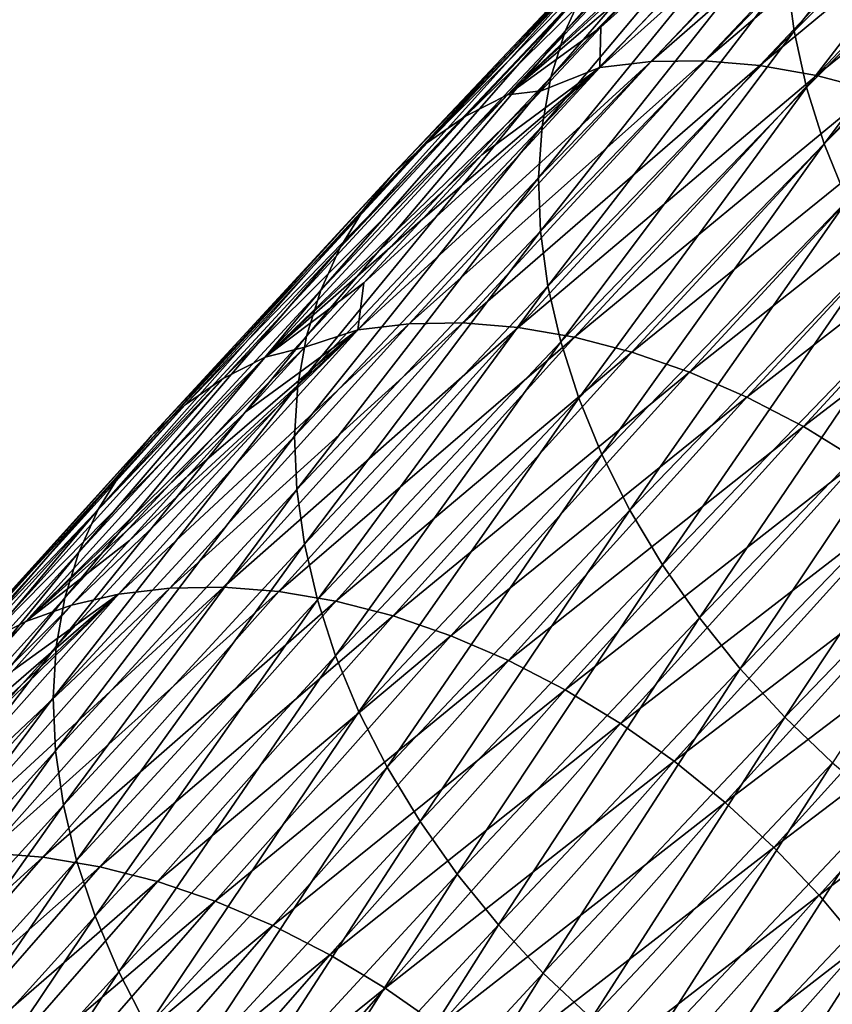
# Model space of a CAD drawing. Header units: millimetres. Extents: x -522 to 188, y -54 to 63.
# Tile 1012 of 1056: x 33.43 to 36.95, y -21.95 to -17.69. Entities that reach past the tile are written whole.
import ezdxf

# ---------------------------------------------------------------- set-up
doc = ezdxf.new("R2010")
doc.units = ezdxf.units.MM
doc.header["$LTSCALE"] = 65.185185
doc.layers.add('39', color=7, linetype='CONTINUOUS')
doc.layers.add('40', color=7, linetype='CONTINUOUS')

msp = doc.modelspace()

# ---------------------------------------------------------------- linework, layer by layer
at = {"layer": '39', "linetype": 'CONTINUOUS'}
for points in [[(37.227, -16.7429, -49.7255), (35.9449, -17.8925, -48.4213), (36.1668, -17.8663, -48.2431), (37.227, -16.7429, -49.7255)], [(37.0055, -16.7689, -49.9041), (35.9449, -17.8925, -48.4213), (37.227, -16.7429, -49.7255), (37.0055, -16.7689, -49.9041)], [(37.4582, -16.7402, -49.5574), (36.1668, -17.8663, -48.2431), (36.3984, -17.8632, -48.0756), (37.4582, -16.7402, -49.5574)], [(37.227, -16.7429, -49.7255), (36.1668, -17.8663, -48.2431), (37.4582, -16.7402, -49.5574), (37.227, -16.7429, -49.7255)], [(37.4582, -16.7402, -49.5574), (36.3984, -17.8632, -48.0756), (37.6968, -16.7607, -49.4015), (37.4582, -16.7402, -49.5574)], [(37.0055, -16.7689, -49.9041), (35.9484, -17.7182, -48.8929), (35.9449, -17.8925, -48.4213), (37.0055, -16.7689, -49.9041)], [(36.2067, -17.4434, -49.2545), (35.9484, -17.7182, -48.8929), (37.0055, -16.7689, -49.9041), (36.2067, -17.4434, -49.2545)], [(37.6968, -16.7607, -49.4015), (36.3984, -17.8632, -48.0756), (36.6375, -17.8831, -47.9204), (37.6968, -16.7607, -49.4015)], [(37.6968, -16.7607, -49.4015), (36.6375, -17.8831, -47.9204), (37.9407, -16.8042, -49.2591), (37.6968, -16.7607, -49.4015)], [(37.9407, -16.8042, -49.2591), (36.6375, -17.8831, -47.9204), (36.882, -17.926, -47.7789), (37.9407, -16.8042, -49.2591)], [(37.9407, -16.8042, -49.2591), (36.882, -17.926, -47.7789), (38.1877, -16.8703, -49.1315), (37.9407, -16.8042, -49.2591)], [(38.1877, -16.8703, -49.1315), (36.882, -17.926, -47.7789), (37.1297, -17.9914, -47.6522), (38.1877, -16.8703, -49.1315)], [(35.9484, -17.7182, -48.8929), (35.6908, -17.9937, -48.5316), (35.9449, -17.8925, -48.4213), (35.9484, -17.7182, -48.8929)], [(36.1668, -17.8663, -48.2431), (34.8965, -19.0277, -46.9448), (35.1187, -19.0012, -46.767), (36.1668, -17.8663, -48.2431)], [(35.9449, -17.8925, -48.4213), (34.8965, -19.0277, -46.9448), (36.1668, -17.8663, -48.2431), (35.9449, -17.8925, -48.4213)], [(35.9449, -17.8925, -48.4213), (34.9224, -18.8243, -47.4502), (34.8965, -19.0277, -46.9448), (35.9449, -17.8925, -48.4213)], [(35.1778, -18.5468, -47.8103), (34.9224, -18.8243, -47.4502), (35.9449, -17.8925, -48.4213), (35.1778, -18.5468, -47.8103)], [(36.3984, -17.8632, -48.0756), (35.1187, -19.0012, -46.767), (35.3506, -18.9976, -46.6001), (36.3984, -17.8632, -48.0756)], [(36.1668, -17.8663, -48.2431), (35.1187, -19.0012, -46.767), (36.3984, -17.8632, -48.0756), (36.1668, -17.8663, -48.2431)], [(35.4339, -18.2699, -48.1708), (35.1778, -18.5468, -47.8103), (35.9449, -17.8925, -48.4213), (35.4339, -18.2699, -48.1708)], [(36.3984, -17.8632, -48.0756), (35.3506, -18.9976, -46.6001), (36.6375, -17.8831, -47.9204), (36.3984, -17.8632, -48.0756)], [(36.6375, -17.8831, -47.9204), (35.3506, -18.9976, -46.6001), (35.5902, -19.0171, -46.4456), (36.6375, -17.8831, -47.9204)], [(35.6908, -17.9937, -48.5316), (35.4339, -18.2699, -48.1708), (35.9449, -17.8925, -48.4213), (35.6908, -17.9937, -48.5316)], [(36.6375, -17.8831, -47.9204), (35.5902, -19.0171, -46.4456), (36.882, -17.926, -47.7789), (36.6375, -17.8831, -47.9204)], [(36.882, -17.926, -47.7789), (35.5902, -19.0171, -46.4456), (35.8353, -19.0594, -46.3049), (36.882, -17.926, -47.7789)], [(36.882, -17.926, -47.7789), (35.8353, -19.0594, -46.3049), (37.1297, -17.9914, -47.6522), (36.882, -17.926, -47.7789)], [(37.1297, -17.9914, -47.6522), (35.8353, -19.0594, -46.3049), (36.0837, -19.1241, -46.1792), (37.1297, -17.9914, -47.6522)], [(37.1297, -17.9914, -47.6522), (36.0837, -19.1241, -46.1792), (37.3784, -18.0788, -47.5417), (37.1297, -17.9914, -47.6522)], [(37.3784, -18.0788, -47.5417), (36.0837, -19.1241, -46.1792), (36.3331, -19.2106, -46.0697), (37.3784, -18.0788, -47.5417)], [(37.3784, -18.0788, -47.5417), (36.3331, -19.2106, -46.0697), (37.6257, -18.1873, -47.4483), (37.3784, -18.0788, -47.5417)], [(37.6257, -18.1873, -47.4483), (36.3331, -19.2106, -46.0697), (36.5812, -19.3183, -45.9774), (37.6257, -18.1873, -47.4483)], [(37.6257, -18.1873, -47.4483), (36.5812, -19.3183, -45.9774), (37.8694, -18.3159, -47.3728), (37.6257, -18.1873, -47.4483)], [(37.8694, -18.3159, -47.3728), (36.5812, -19.3183, -45.9774), (36.8258, -19.446, -45.9032), (37.8694, -18.3159, -47.3728)], [(37.8694, -18.3159, -47.3728), (36.8258, -19.446, -45.9032), (38.1074, -18.4636, -47.3159), (37.8694, -18.3159, -47.3728)], [(38.1074, -18.4636, -47.3159), (36.8258, -19.446, -45.9032), (37.0647, -19.5927, -45.8476), (38.1074, -18.4636, -47.3159)], [(34.9224, -18.8243, -47.4502), (34.6677, -19.1023, -47.0905), (34.8965, -19.0277, -46.9448), (34.9224, -18.8243, -47.4502)], [(34.8965, -19.0277, -46.9448), (33.8604, -20.172, -45.4755), (35.1187, -19.0012, -46.767), (34.8965, -19.0277, -46.9448)], [(35.1187, -19.0012, -46.767), (33.8604, -20.172, -45.4755), (34.0829, -20.1452, -45.2982), (35.1187, -19.0012, -46.767)], [(35.1187, -19.0012, -46.767), (34.0829, -20.1452, -45.2982), (35.3506, -18.9976, -46.6001), (35.1187, -19.0012, -46.767)], [(35.3506, -18.9976, -46.6001), (34.0829, -20.1452, -45.2982), (34.3152, -20.1413, -45.1318), (35.3506, -18.9976, -46.6001)], [(35.3506, -18.9976, -46.6001), (34.3152, -20.1413, -45.1318), (35.5902, -19.0171, -46.4456), (35.3506, -18.9976, -46.6001)], [(33.9081, -19.9395, -46.0141), (33.6564, -20.2195, -45.6562), (34.8965, -19.0277, -46.9448), (33.9081, -19.9395, -46.0141)], [(34.8965, -19.0277, -46.9448), (33.6564, -20.2195, -45.6562), (33.8604, -20.172, -45.4755), (34.8965, -19.0277, -46.9448)], [(34.1605, -19.66, -46.3724), (33.9081, -19.9395, -46.0141), (34.8965, -19.0277, -46.9448), (34.1605, -19.66, -46.3724)], [(34.4137, -19.3809, -46.7313), (34.1605, -19.66, -46.3724), (34.8965, -19.0277, -46.9448), (34.4137, -19.3809, -46.7313)], [(35.5902, -19.0171, -46.4456), (34.3152, -20.1413, -45.1318), (34.5552, -20.1603, -44.9779), (35.5902, -19.0171, -46.4456)], [(34.6677, -19.1023, -47.0905), (34.4137, -19.3809, -46.7313), (34.8965, -19.0277, -46.9448), (34.6677, -19.1023, -47.0905)], [(35.5902, -19.0171, -46.4456), (34.5552, -20.1603, -44.9779), (35.8353, -19.0594, -46.3049), (35.5902, -19.0171, -46.4456)], [(35.8353, -19.0594, -46.3049), (34.5552, -20.1603, -44.9779), (34.8009, -20.202, -44.8379), (35.8353, -19.0594, -46.3049)], [(35.8353, -19.0594, -46.3049), (34.8009, -20.202, -44.8379), (36.0837, -19.1241, -46.1792), (35.8353, -19.0594, -46.3049)], [(36.0837, -19.1241, -46.1792), (34.8009, -20.202, -44.8379), (35.0499, -20.266, -44.7131), (36.0837, -19.1241, -46.1792)], [(36.0837, -19.1241, -46.1792), (35.0499, -20.266, -44.7131), (36.3331, -19.2106, -46.0697), (36.0837, -19.1241, -46.1792)], [(36.3331, -19.2106, -46.0697), (35.0499, -20.266, -44.7131), (35.2999, -20.3519, -44.6046), (36.3331, -19.2106, -46.0697)], [(36.3331, -19.2106, -46.0697), (35.2999, -20.3519, -44.6046), (36.5812, -19.3183, -45.9774), (36.3331, -19.2106, -46.0697)], [(36.5812, -19.3183, -45.9774), (35.2999, -20.3519, -44.6046), (35.5488, -20.4587, -44.5134), (36.5812, -19.3183, -45.9774)], [(36.5812, -19.3183, -45.9774), (35.5488, -20.4587, -44.5134), (36.8258, -19.446, -45.9032), (36.5812, -19.3183, -45.9774)], [(36.8258, -19.446, -45.9032), (35.5488, -20.4587, -44.5134), (35.7942, -20.5855, -44.4403), (36.8258, -19.446, -45.9032)], [(36.8258, -19.446, -45.9032), (35.7942, -20.5855, -44.4403), (37.0647, -19.5927, -45.8476), (36.8258, -19.446, -45.9032)], [(37.0647, -19.5927, -45.8476), (35.7942, -20.5855, -44.4403), (36.0339, -20.7313, -44.386), (37.0647, -19.5927, -45.8476)], [(37.0647, -19.5927, -45.8476), (36.0339, -20.7313, -44.386), (37.2957, -19.757, -45.8113), (37.0647, -19.5927, -45.8476)], [(37.2957, -19.757, -45.8113), (36.0339, -20.7313, -44.386), (36.2658, -20.8946, -44.3509), (37.2957, -19.757, -45.8113)], [(37.2957, -19.757, -45.8113), (36.2658, -20.8946, -44.3509), (37.5167, -19.9373, -45.7945), (37.2957, -19.757, -45.8113)], [(37.5167, -19.9373, -45.7945), (36.2658, -20.8946, -44.3509), (36.4878, -21.0739, -44.3354), (37.5167, -19.9373, -45.7945)], [(37.5167, -19.9373, -45.7945), (36.4878, -21.0739, -44.3354), (37.7257, -20.1322, -45.7973), (37.5167, -19.9373, -45.7945)], [(33.8604, -20.172, -45.4755), (32.8369, -21.3232, -44.0142), (34.0829, -20.1452, -45.2982), (33.8604, -20.172, -45.4755)], [(34.0829, -20.1452, -45.2982), (32.8369, -21.3232, -44.0142), (33.0597, -21.2961, -43.8372), (34.0829, -20.1452, -45.2982)], [(34.0829, -20.1452, -45.2982), (33.0597, -21.2961, -43.8372), (34.3152, -20.1413, -45.1318), (34.0829, -20.1452, -45.2982)], [(34.3152, -20.1413, -45.1318), (33.0597, -21.2961, -43.8372), (33.2924, -21.2918, -43.6714), (34.3152, -20.1413, -45.1318)], [(34.3152, -20.1413, -45.1318), (33.2924, -21.2918, -43.6714), (34.5552, -20.1603, -44.9779), (34.3152, -20.1413, -45.1318)], [(37.7257, -20.1322, -45.7973), (36.4878, -21.0739, -44.3354), (36.6978, -21.2677, -44.3397), (37.7257, -20.1322, -45.7973)], [(37.7257, -20.1322, -45.7973), (36.6978, -21.2677, -44.3397), (37.9209, -20.3397, -45.8199), (37.7257, -20.1322, -45.7973)], [(32.9057, -21.0619, -44.5854), (32.657, -21.3433, -44.2295), (33.8604, -20.172, -45.4755), (32.9057, -21.0619, -44.5854)], [(33.8604, -20.172, -45.4755), (32.657, -21.3433, -44.2295), (32.8369, -21.3232, -44.0142), (33.8604, -20.172, -45.4755)], [(33.1552, -20.7807, -44.9418), (32.9057, -21.0619, -44.5854), (33.8604, -20.172, -45.4755), (33.1552, -20.7807, -44.9418)], [(33.4054, -20.5, -45.2988), (33.1552, -20.7807, -44.9418), (33.8604, -20.172, -45.4755), (33.4054, -20.5, -45.2988)], [(34.5552, -20.1603, -44.9779), (33.2924, -21.2918, -43.6714), (33.5329, -21.3103, -43.5181), (34.5552, -20.1603, -44.9779)], [(33.6564, -20.2195, -45.6562), (33.4054, -20.5, -45.2988), (33.8604, -20.172, -45.4755), (33.6564, -20.2195, -45.6562)], [(34.5552, -20.1603, -44.9779), (33.5329, -21.3103, -43.5181), (34.8009, -20.202, -44.8379), (34.5552, -20.1603, -44.9779)], [(34.8009, -20.202, -44.8379), (33.5329, -21.3103, -43.5181), (33.779, -21.3515, -43.3789), (34.8009, -20.202, -44.8379)], [(34.8009, -20.202, -44.8379), (33.779, -21.3515, -43.3789), (35.0499, -20.266, -44.7131), (34.8009, -20.202, -44.8379)], [(35.0499, -20.266, -44.7131), (33.779, -21.3515, -43.3789), (34.0285, -21.4149, -43.2549), (35.0499, -20.266, -44.7131)], [(35.0499, -20.266, -44.7131), (34.0285, -21.4149, -43.2549), (35.2999, -20.3519, -44.6046), (35.0499, -20.266, -44.7131)], [(35.2999, -20.3519, -44.6046), (34.0285, -21.4149, -43.2549), (34.2792, -21.5, -43.1473), (35.2999, -20.3519, -44.6046)], [(35.2999, -20.3519, -44.6046), (34.2792, -21.5, -43.1473), (35.5488, -20.4587, -44.5134), (35.2999, -20.3519, -44.6046)], [(37.9209, -20.3397, -45.8199), (36.6978, -21.2677, -44.3397), (36.8939, -21.4742, -44.3637), (37.9209, -20.3397, -45.8199)], [(37.9209, -20.3397, -45.8199), (36.8939, -21.4742, -44.3637), (38.1004, -20.5581, -45.8619), (37.9209, -20.3397, -45.8199)], [(35.5488, -20.4587, -44.5134), (34.2792, -21.5, -43.1473), (34.5288, -21.6061, -43.0571), (35.5488, -20.4587, -44.5134)], [(35.5488, -20.4587, -44.5134), (34.5288, -21.6061, -43.0571), (35.7942, -20.5855, -44.4403), (35.5488, -20.4587, -44.5134)], [(38.1004, -20.5581, -45.8619), (36.8939, -21.4742, -44.3637), (37.0743, -21.6915, -44.4071), (38.1004, -20.5581, -45.8619)], [(35.7942, -20.5855, -44.4403), (34.5288, -21.6061, -43.0571), (34.7749, -21.7322, -42.985), (35.7942, -20.5855, -44.4403)], [(35.7942, -20.5855, -44.4403), (34.7749, -21.7322, -42.985), (36.0339, -20.7313, -44.386), (35.7942, -20.5855, -44.4403)], [(36.0339, -20.7313, -44.386), (34.7749, -21.7322, -42.985), (35.0155, -21.877, -42.9318), (36.0339, -20.7313, -44.386)], [(36.0339, -20.7313, -44.386), (35.0155, -21.877, -42.9318), (36.2658, -20.8946, -44.3509), (36.0339, -20.7313, -44.386)], [(36.2658, -20.8946, -44.3509), (35.0155, -21.877, -42.9318), (35.2482, -22.0394, -42.898), (36.2658, -20.8946, -44.3509)], [(36.2658, -20.8946, -44.3509), (35.2482, -22.0394, -42.898), (36.4878, -21.0739, -44.3354), (36.2658, -20.8946, -44.3509)], [(36.4878, -21.0739, -44.3354), (35.2482, -22.0394, -42.898), (35.471, -22.2178, -42.8837), (36.4878, -21.0739, -44.3354)], [(36.4878, -21.0739, -44.3354), (35.471, -22.2178, -42.8837), (36.6978, -21.2677, -44.3397), (36.4878, -21.0739, -44.3354)], [(33.2924, -21.2918, -43.6714), (32.2824, -22.4469, -42.2198), (33.5329, -21.3103, -43.5181), (33.2924, -21.2918, -43.6714)], [(36.6978, -21.2677, -44.3397), (35.471, -22.2178, -42.8837), (35.6818, -22.4106, -42.8892), (36.6978, -21.2677, -44.3397)], [(36.6978, -21.2677, -44.3397), (35.6818, -22.4106, -42.8892), (36.8939, -21.4742, -44.3637), (36.6978, -21.2677, -44.3397)], [(33.5329, -21.3103, -43.5181), (32.2824, -22.4469, -42.2198), (32.5234, -22.4649, -42.0671), (33.5329, -21.3103, -43.5181)], [(33.5329, -21.3103, -43.5181), (32.5234, -22.4649, -42.0671), (33.779, -21.3515, -43.3789), (33.5329, -21.3103, -43.5181)], [(33.779, -21.3515, -43.3789), (32.5234, -22.4649, -42.0671), (32.77, -22.5056, -41.9285), (33.779, -21.3515, -43.3789)], [(33.779, -21.3515, -43.3789), (32.77, -22.5056, -41.9285), (34.0285, -21.4149, -43.2549), (33.779, -21.3515, -43.3789)], [(34.0285, -21.4149, -43.2549), (32.77, -22.5056, -41.9285), (33.02, -22.5684, -41.8053), (34.0285, -21.4149, -43.2549)], [(34.0285, -21.4149, -43.2549), (33.02, -22.5684, -41.8053), (34.2792, -21.5, -43.1473), (34.0285, -21.4149, -43.2549)], [(36.8939, -21.4742, -44.3637), (35.6818, -22.4106, -42.8892), (35.8788, -22.6161, -42.9145), (36.8939, -21.4742, -44.3637)], [(36.8939, -21.4742, -44.3637), (35.8788, -22.6161, -42.9145), (37.0743, -21.6915, -44.4071), (36.8939, -21.4742, -44.3637)], [(34.2792, -21.5, -43.1473), (33.02, -22.5684, -41.8053), (33.2713, -22.6529, -41.6986), (34.2792, -21.5, -43.1473)], [(34.2792, -21.5, -43.1473), (33.2713, -22.6529, -41.6986), (34.5288, -21.6061, -43.0571), (34.2792, -21.5, -43.1473)], [(34.5288, -21.6061, -43.0571), (33.2713, -22.6529, -41.6986), (33.5215, -22.7583, -41.6093), (34.5288, -21.6061, -43.0571)], [(34.5288, -21.6061, -43.0571), (33.5215, -22.7583, -41.6093), (34.7749, -21.7322, -42.985), (34.5288, -21.6061, -43.0571)], [(37.0743, -21.6915, -44.4071), (35.8788, -22.6161, -42.9145), (36.0601, -22.8325, -42.9592), (37.0743, -21.6915, -44.4071)], [(37.0743, -21.6915, -44.4071), (36.0601, -22.8325, -42.9592), (37.2375, -21.9177, -44.4696), (37.0743, -21.6915, -44.4071)], [(34.7749, -21.7322, -42.985), (33.5215, -22.7583, -41.6093), (33.7683, -22.8835, -41.5382), (34.7749, -21.7322, -42.985)], [(34.7749, -21.7322, -42.985), (33.7683, -22.8835, -41.5382), (35.0155, -21.877, -42.9318), (34.7749, -21.7322, -42.985)], [(35.0155, -21.877, -42.9318), (33.7683, -22.8835, -41.5382), (34.0096, -23.0276, -41.4861), (35.0155, -21.877, -42.9318)], [(35.0155, -21.877, -42.9318), (34.0096, -23.0276, -41.4861), (35.2482, -22.0394, -42.898), (35.0155, -21.877, -42.9318)], [(37.2375, -21.9177, -44.4696), (36.0601, -22.8325, -42.9592), (36.2242, -23.0576, -43.023), (37.2375, -21.9177, -44.4696)], [(37.2375, -21.9177, -44.4696), (36.2242, -23.0576, -43.023), (37.3819, -22.1506, -44.5506), (37.2375, -21.9177, -44.4696)]]:
    msp.add_3dface(points, dxfattribs=at)
at = {"layer": '40', "linetype": 'CONTINUOUS'}
for points in [[(36.95, -16.4401, -52.7857), (35.7946, -17.7342, -51.4994), (35.8789, -17.5485, -51.2992), (36.95, -16.4401, -52.7857)], [(36.865, -16.6266, -52.985), (35.7946, -17.7342, -51.4994), (36.95, -16.4401, -52.7857), (36.865, -16.6266, -52.985)], [(37.8323, -16.4093, -55.1924), (36.7855, -17.7352, -53.8622), (36.7546, -17.4965, -53.7081), (37.8323, -16.4093, -55.1924)], [(37.8621, -16.6492, -55.3448), (36.7855, -17.7352, -53.8622), (37.8323, -16.4093, -55.1924), (37.8621, -16.6492, -55.3448)], [(36.8026, -16.8273, -53.1786), (35.7329, -17.9342, -51.6941), (36.865, -16.6266, -52.985), (36.8026, -16.8273, -53.1786)], [(36.865, -16.6266, -52.985), (35.7329, -17.9342, -51.6941), (35.7946, -17.7342, -51.4994), (36.865, -16.6266, -52.985)], [(37.8621, -16.6492, -55.3448), (36.8397, -17.9781, -54.0027), (36.7855, -17.7352, -53.8622), (37.8621, -16.6492, -55.3448)], [(37.9149, -16.8934, -55.4835), (36.8397, -17.9781, -54.0027), (37.8621, -16.6492, -55.3448), (37.9149, -16.8934, -55.4835)], [(36.7632, -17.0405, -53.3647), (35.6943, -18.1465, -51.8814), (36.8026, -16.8273, -53.1786), (36.7632, -17.0405, -53.3647)], [(36.8026, -16.8273, -53.1786), (35.6943, -18.1465, -51.8814), (35.7329, -17.9342, -51.6941), (36.8026, -16.8273, -53.1786)], [(35.5444, -18.0103, -48.7968), (36.6052, -16.8865, -50.2799), (35.3626, -18.1028, -48.9969), (35.5444, -18.0103, -48.7968)], [(35.3626, -18.1028, -48.9969), (36.6052, -16.8865, -50.2799), (36.4234, -16.979, -50.48), (35.3626, -18.1028, -48.9969)], [(35.5444, -18.0103, -48.7968), (36.7254, -16.8961, -49.9789), (36.6052, -16.8865, -50.2799), (35.5444, -18.0103, -48.7968)], [(36.4657, -17.1694, -49.6165), (36.7254, -16.8961, -49.9789), (35.5444, -18.0103, -48.7968), (36.4657, -17.1694, -49.6165)], [(37.9149, -16.8934, -55.4835), (36.9165, -18.2231, -54.1282), (36.8397, -17.9781, -54.0027), (37.9149, -16.8934, -55.4835)], [(37.9904, -17.1397, -55.6072), (36.9165, -18.2231, -54.1282), (37.9149, -16.8934, -55.4835), (37.9904, -17.1397, -55.6072)], [(36.2584, -17.0926, -50.6839), (35.1978, -18.2163, -49.201), (36.4234, -16.979, -50.48), (36.2584, -17.0926, -50.6839)], [(35.1978, -18.2163, -49.201), (35.3626, -18.1028, -48.9969), (36.4234, -16.979, -50.48), (35.1978, -18.2163, -49.201)], [(36.7471, -17.2643, -53.5418), (35.6792, -18.3692, -52.0598), (36.7632, -17.0405, -53.3647), (36.7471, -17.2643, -53.5418)], [(36.7632, -17.0405, -53.3647), (35.6792, -18.3692, -52.0598), (35.6943, -18.1465, -51.8814), (36.7632, -17.0405, -53.3647)], [(36.1118, -17.2262, -50.8896), (35.0515, -18.3496, -49.4071), (36.2584, -17.0926, -50.6839), (36.1118, -17.2262, -50.8896)], [(36.2584, -17.0926, -50.6839), (35.0515, -18.3496, -49.4071), (35.1978, -18.2163, -49.201), (36.2584, -17.0926, -50.6839)], [(36.2067, -17.4434, -49.2545), (36.4657, -17.1694, -49.6165), (35.5444, -18.0103, -48.7968), (36.2067, -17.4434, -49.2545)], [(37.9904, -17.1397, -55.6072), (37.0153, -18.4679, -54.2377), (36.9165, -18.2231, -54.1282), (37.9904, -17.1397, -55.6072)], [(35.9849, -17.3787, -51.0954), (34.925, -18.5016, -49.6134), (36.1118, -17.2262, -50.8896), (35.9849, -17.3787, -51.0954)], [(36.1118, -17.2262, -50.8896), (34.925, -18.5016, -49.6134), (35.0515, -18.3496, -49.4071), (36.1118, -17.2262, -50.8896)], [(36.7471, -17.2643, -53.5418), (35.6877, -18.6004, -52.2276), (35.6792, -18.3692, -52.0598), (36.7471, -17.2643, -53.5418)], [(36.7546, -17.4965, -53.7081), (35.6877, -18.6004, -52.2276), (36.7471, -17.2643, -53.5418), (36.7546, -17.4965, -53.7081)], [(35.8789, -17.5485, -51.2992), (34.8194, -18.6709, -49.818), (35.9849, -17.3787, -51.0954), (35.8789, -17.5485, -51.2992)], [(35.9849, -17.3787, -51.0954), (34.8194, -18.6709, -49.818), (34.925, -18.5016, -49.6134), (35.9849, -17.3787, -51.0954)], [(35.9484, -17.7182, -48.8929), (36.2067, -17.4434, -49.2545), (35.5444, -18.0103, -48.7968), (35.9484, -17.7182, -48.8929)], [(36.7546, -17.4965, -53.7081), (35.7197, -18.838, -52.3832), (35.6877, -18.6004, -52.2276), (36.7546, -17.4965, -53.7081)], [(36.7855, -17.7352, -53.8622), (35.7197, -18.838, -52.3832), (36.7546, -17.4965, -53.7081), (36.7855, -17.7352, -53.8622)], [(35.8789, -17.5485, -51.2992), (34.7357, -18.856, -50.019), (34.8194, -18.6709, -49.818), (35.8789, -17.5485, -51.2992)], [(35.7946, -17.7342, -51.4994), (34.7357, -18.856, -50.019), (35.8789, -17.5485, -51.2992), (35.7946, -17.7342, -51.4994)], [(35.6908, -17.9937, -48.5316), (35.9484, -17.7182, -48.8929), (35.5444, -18.0103, -48.7968), (35.6908, -17.9937, -48.5316)], [(35.7329, -17.9342, -51.6941), (34.6746, -19.0552, -50.2146), (35.7946, -17.7342, -51.4994), (35.7329, -17.9342, -51.6941)], [(35.7946, -17.7342, -51.4994), (34.6746, -19.0552, -50.2146), (34.7357, -18.856, -50.019), (35.7946, -17.7342, -51.4994)], [(36.7855, -17.7352, -53.8622), (35.775, -19.0797, -52.5253), (35.7197, -18.838, -52.3832), (36.7855, -17.7352, -53.8622)], [(36.8397, -17.9781, -54.0027), (35.775, -19.0797, -52.5253), (36.7855, -17.7352, -53.8622), (36.8397, -17.9781, -54.0027)], [(35.6943, -18.1465, -51.8814), (34.6368, -19.2667, -50.403), (35.7329, -17.9342, -51.6941), (35.6943, -18.1465, -51.8814)], [(35.7329, -17.9342, -51.6941), (34.6368, -19.2667, -50.403), (34.6746, -19.0552, -50.2146), (35.7329, -17.9342, -51.6941)], [(36.8397, -17.9781, -54.0027), (35.853, -19.3234, -52.6525), (35.775, -19.0797, -52.5253), (36.8397, -17.9781, -54.0027)], [(36.9165, -18.2231, -54.1282), (35.853, -19.3234, -52.6525), (36.8397, -17.9781, -54.0027), (36.9165, -18.2231, -54.1282)], [(34.4957, -19.1457, -47.3199), (35.5444, -18.0103, -48.7968), (34.3139, -19.2382, -47.5201), (34.4957, -19.1457, -47.3199)], [(34.3139, -19.2382, -47.5201), (35.5444, -18.0103, -48.7968), (35.3626, -18.1028, -48.9969), (34.3139, -19.2382, -47.5201)], [(35.4339, -18.2699, -48.1708), (35.6908, -17.9937, -48.5316), (34.4957, -19.1457, -47.3199), (35.4339, -18.2699, -48.1708)], [(34.4957, -19.1457, -47.3199), (35.6908, -17.9937, -48.5316), (35.5444, -18.0103, -48.7968), (34.4957, -19.1457, -47.3199)], [(35.1978, -18.2163, -49.201), (34.1492, -19.3515, -47.7244), (35.3626, -18.1028, -48.9969), (35.1978, -18.2163, -49.201)], [(34.1492, -19.3515, -47.7244), (34.3139, -19.2382, -47.5201), (35.3626, -18.1028, -48.9969), (34.1492, -19.3515, -47.7244)], [(35.6792, -18.3692, -52.0598), (34.6225, -19.4885, -50.5826), (35.6943, -18.1465, -51.8814), (35.6792, -18.3692, -52.0598)], [(35.6943, -18.1465, -51.8814), (34.6225, -19.4885, -50.5826), (34.6368, -19.2667, -50.403), (35.6943, -18.1465, -51.8814)], [(35.0515, -18.3496, -49.4071), (34.0031, -19.4845, -47.9308), (35.1978, -18.2163, -49.201), (35.0515, -18.3496, -49.4071)], [(35.1978, -18.2163, -49.201), (34.0031, -19.4845, -47.9308), (34.1492, -19.3515, -47.7244), (35.1978, -18.2163, -49.201)], [(36.9165, -18.2231, -54.1282), (35.9531, -19.5669, -52.7638), (35.853, -19.3234, -52.6525), (36.9165, -18.2231, -54.1282)], [(37.0153, -18.4679, -54.2377), (35.9531, -19.5669, -52.7638), (36.9165, -18.2231, -54.1282), (37.0153, -18.4679, -54.2377)], [(35.1778, -18.5468, -47.8103), (35.4339, -18.2699, -48.1708), (34.4957, -19.1457, -47.3199), (35.1778, -18.5468, -47.8103)], [(34.925, -18.5016, -49.6134), (33.8769, -19.6362, -48.1375), (35.0515, -18.3496, -49.4071), (34.925, -18.5016, -49.6134)], [(35.0515, -18.3496, -49.4071), (33.8769, -19.6362, -48.1375), (34.0031, -19.4845, -47.9308), (35.0515, -18.3496, -49.4071)], [(35.6792, -18.3692, -52.0598), (34.6319, -19.7187, -50.7517), (34.6225, -19.4885, -50.5826), (35.6792, -18.3692, -52.0598)], [(35.6877, -18.6004, -52.2276), (34.6319, -19.7187, -50.7517), (35.6792, -18.3692, -52.0598), (35.6877, -18.6004, -52.2276)], [(37.0153, -18.4679, -54.2377), (36.0742, -19.8079, -52.8581), (35.9531, -19.5669, -52.7638), (37.0153, -18.4679, -54.2377)], [(37.1352, -18.7102, -54.3302), (36.0742, -19.8079, -52.8581), (37.0153, -18.4679, -54.2377), (37.1352, -18.7102, -54.3302)], [(34.8194, -18.6709, -49.818), (33.7717, -19.805, -48.3427), (34.925, -18.5016, -49.6134), (34.8194, -18.6709, -49.818)], [(34.925, -18.5016, -49.6134), (33.7717, -19.805, -48.3427), (33.8769, -19.6362, -48.1375), (34.925, -18.5016, -49.6134)], [(34.9224, -18.8243, -47.4502), (35.1778, -18.5468, -47.8103), (34.4957, -19.1457, -47.3199), (34.9224, -18.8243, -47.4502)], [(35.6877, -18.6004, -52.2276), (34.665, -19.9552, -50.9087), (34.6319, -19.7187, -50.7517), (35.6877, -18.6004, -52.2276)], [(35.7197, -18.838, -52.3832), (34.665, -19.9552, -50.9087), (35.6877, -18.6004, -52.2276), (35.7197, -18.838, -52.3832)], [(34.7357, -18.856, -50.019), (33.6885, -19.9896, -48.5444), (34.8194, -18.6709, -49.818), (34.7357, -18.856, -50.019)], [(34.8194, -18.6709, -49.818), (33.6885, -19.9896, -48.5444), (33.7717, -19.805, -48.3427), (34.8194, -18.6709, -49.818)], [(37.1352, -18.7102, -54.3302), (36.2154, -20.0443, -52.9345), (36.0742, -19.8079, -52.8581), (37.1352, -18.7102, -54.3302)], [(37.2751, -18.948, -54.4048), (36.2154, -20.0443, -52.9345), (37.1352, -18.7102, -54.3302), (37.2751, -18.948, -54.4048)], [(34.6677, -19.1023, -47.0905), (34.9224, -18.8243, -47.4502), (34.4957, -19.1457, -47.3199), (34.6677, -19.1023, -47.0905)], [(34.6746, -19.0552, -50.2146), (33.628, -20.1881, -48.7409), (34.7357, -18.856, -50.019), (34.6746, -19.0552, -50.2146)], [(34.7357, -18.856, -50.019), (33.628, -20.1881, -48.7409), (33.6885, -19.9896, -48.5444), (34.7357, -18.856, -50.019)], [(35.7197, -18.838, -52.3832), (34.7213, -20.1958, -51.0523), (34.665, -19.9552, -50.9087), (35.7197, -18.838, -52.3832)], [(35.775, -19.0797, -52.5253), (34.7213, -20.1958, -51.0523), (35.7197, -18.838, -52.3832), (35.775, -19.0797, -52.5253)], [(37.2751, -18.948, -54.4048), (36.3754, -20.274, -52.9924), (36.2154, -20.0443, -52.9345), (37.2751, -18.948, -54.4048)], [(37.4337, -19.179, -54.4608), (36.3754, -20.274, -52.9924), (37.2751, -18.948, -54.4048), (37.4337, -19.179, -54.4608)], [(34.6368, -19.2667, -50.403), (33.5909, -20.3988, -48.9303), (34.6746, -19.0552, -50.2146), (34.6368, -19.2667, -50.403)], [(34.6746, -19.0552, -50.2146), (33.5909, -20.3988, -48.9303), (33.628, -20.1881, -48.7409), (34.6746, -19.0552, -50.2146)], [(35.775, -19.0797, -52.5253), (34.8004, -20.4383, -51.1811), (34.7213, -20.1958, -51.0523), (35.775, -19.0797, -52.5253)], [(35.853, -19.3234, -52.6525), (34.8004, -20.4383, -51.1811), (35.775, -19.0797, -52.5253), (35.853, -19.3234, -52.6525)], [(33.4593, -20.2904, -45.8502), (34.6677, -19.1023, -47.0905), (34.4957, -19.1457, -47.3199), (33.4593, -20.2904, -45.8502)], [(34.4137, -19.3809, -46.7313), (34.6677, -19.1023, -47.0905), (33.4593, -20.2904, -45.8502), (34.4137, -19.3809, -46.7313)], [(33.4593, -20.2904, -45.8502), (34.4957, -19.1457, -47.3199), (33.2775, -20.3828, -46.0504), (33.4593, -20.2904, -45.8502)], [(33.2775, -20.3828, -46.0504), (34.4957, -19.1457, -47.3199), (34.3139, -19.2382, -47.5201), (33.2775, -20.3828, -46.0504)], [(37.4337, -19.179, -54.4608), (36.5526, -20.4948, -53.0312), (36.3754, -20.274, -52.9924), (37.4337, -19.179, -54.4608)], [(37.6097, -19.4011, -54.4978), (36.5526, -20.4948, -53.0312), (37.4337, -19.179, -54.4608), (37.6097, -19.4011, -54.4978)], [(34.1492, -19.3515, -47.7244), (33.1129, -20.496, -46.2548), (34.3139, -19.2382, -47.5201), (34.1492, -19.3515, -47.7244)], [(33.1129, -20.496, -46.2548), (33.2775, -20.3828, -46.0504), (34.3139, -19.2382, -47.5201), (33.1129, -20.496, -46.2548)], [(34.6225, -19.4885, -50.5826), (33.5774, -20.6198, -49.111), (34.6368, -19.2667, -50.403), (34.6225, -19.4885, -50.5826)], [(34.6368, -19.2667, -50.403), (33.5774, -20.6198, -49.111), (33.5909, -20.3988, -48.9303), (34.6368, -19.2667, -50.403)], [(35.853, -19.3234, -52.6525), (34.9015, -20.6806, -51.294), (34.8004, -20.4383, -51.1811), (35.853, -19.3234, -52.6525)], [(35.9531, -19.5669, -52.7638), (34.9015, -20.6806, -51.294), (35.853, -19.3234, -52.6525), (35.9531, -19.5669, -52.7638)], [(34.0031, -19.4845, -47.9308), (32.9669, -20.6288, -46.4615), (34.1492, -19.3515, -47.7244), (34.0031, -19.4845, -47.9308)], [(34.1492, -19.3515, -47.7244), (32.9669, -20.6288, -46.4615), (33.1129, -20.496, -46.2548), (34.1492, -19.3515, -47.7244)], [(34.1605, -19.66, -46.3724), (34.4137, -19.3809, -46.7313), (33.4593, -20.2904, -45.8502), (34.1605, -19.66, -46.3724)], [(37.6097, -19.4011, -54.4978), (36.7455, -20.7047, -53.0505), (36.5526, -20.4948, -53.0312), (37.6097, -19.4011, -54.4978)], [(37.8013, -19.6124, -54.5154), (36.7455, -20.7047, -53.0505), (37.6097, -19.4011, -54.4978), (37.8013, -19.6124, -54.5154)], [(33.8769, -19.6362, -48.1375), (32.841, -20.7802, -46.6686), (34.0031, -19.4845, -47.9308), (33.8769, -19.6362, -48.1375)], [(34.0031, -19.4845, -47.9308), (32.841, -20.7802, -46.6686), (32.9669, -20.6288, -46.4615), (34.0031, -19.4845, -47.9308)], [(34.6225, -19.4885, -50.5826), (33.5876, -20.8491, -49.2812), (33.5774, -20.6198, -49.111), (34.6225, -19.4885, -50.5826)], [(34.6319, -19.7187, -50.7517), (33.5876, -20.8491, -49.2812), (34.6225, -19.4885, -50.5826), (34.6319, -19.7187, -50.7517)], [(35.9531, -19.5669, -52.7638), (35.0239, -20.9204, -51.3899), (34.9015, -20.6806, -51.294), (35.9531, -19.5669, -52.7638)], [(36.0742, -19.8079, -52.8581), (35.0239, -20.9204, -51.3899), (35.9531, -19.5669, -52.7638), (36.0742, -19.8079, -52.8581)], [(33.8769, -19.6362, -48.1375), (32.7361, -20.9486, -46.8743), (32.841, -20.7802, -46.6686), (33.8769, -19.6362, -48.1375)], [(33.7717, -19.805, -48.3427), (32.7361, -20.9486, -46.8743), (33.8769, -19.6362, -48.1375), (33.7717, -19.805, -48.3427)], [(37.8013, -19.6124, -54.5154), (36.9523, -20.9019, -53.0503), (36.7455, -20.7047, -53.0505), (37.8013, -19.6124, -54.5154)], [(33.9081, -19.9395, -46.0141), (34.1605, -19.66, -46.3724), (33.4593, -20.2904, -45.8502), (33.9081, -19.9395, -46.0141)], [(34.6319, -19.7187, -50.7517), (33.6215, -21.0846, -49.4396), (33.5876, -20.8491, -49.2812), (34.6319, -19.7187, -50.7517)], [(34.665, -19.9552, -50.9087), (33.6215, -21.0846, -49.4396), (34.6319, -19.7187, -50.7517), (34.665, -19.9552, -50.9087)], [(33.6885, -19.9896, -48.5444), (32.6534, -21.1326, -47.0767), (33.7717, -19.805, -48.3427), (33.6885, -19.9896, -48.5444)], [(33.7717, -19.805, -48.3427), (32.6534, -21.1326, -47.0767), (32.7361, -20.9486, -46.8743), (33.7717, -19.805, -48.3427)], [(36.0742, -19.8079, -52.8581), (35.1662, -21.1556, -51.468), (35.0239, -20.9204, -51.3899), (36.0742, -19.8079, -52.8581)], [(36.2154, -20.0443, -52.9345), (35.1662, -21.1556, -51.468), (36.0742, -19.8079, -52.8581), (36.2154, -20.0443, -52.9345)], [(33.6564, -20.2195, -45.6562), (33.9081, -19.9395, -46.0141), (33.4593, -20.2904, -45.8502), (33.6564, -20.2195, -45.6562)], [(34.665, -19.9552, -50.9087), (33.6787, -21.3242, -49.5845), (33.6215, -21.0846, -49.4396), (34.665, -19.9552, -50.9087)], [(34.7213, -20.1958, -51.0523), (33.6787, -21.3242, -49.5845), (34.665, -19.9552, -50.9087), (34.7213, -20.1958, -51.0523)], [(33.628, -20.1881, -48.7409), (32.5934, -21.3306, -47.2739), (33.6885, -19.9896, -48.5444), (33.628, -20.1881, -48.7409)], [(33.6885, -19.9896, -48.5444), (32.5934, -21.3306, -47.2739), (32.6534, -21.1326, -47.0767), (33.6885, -19.9896, -48.5444)], [(36.2154, -20.0443, -52.9345), (35.3273, -21.384, -51.5275), (35.1662, -21.1556, -51.468), (36.2154, -20.0443, -52.9345)], [(36.3754, -20.274, -52.9924), (35.3273, -21.384, -51.5275), (36.2154, -20.0443, -52.9345), (36.3754, -20.274, -52.9924)], [(33.5909, -20.3988, -48.9303), (32.5569, -21.5406, -47.4642), (33.628, -20.1881, -48.7409), (33.5909, -20.3988, -48.9303)], [(33.628, -20.1881, -48.7409), (32.5569, -21.5406, -47.4642), (32.5934, -21.3306, -47.2739), (33.628, -20.1881, -48.7409)], [(34.7213, -20.1958, -51.0523), (33.7588, -21.5656, -49.7147), (33.6787, -21.3242, -49.5845), (34.7213, -20.1958, -51.0523)], [(34.8004, -20.4383, -51.1811), (33.7588, -21.5656, -49.7147), (34.7213, -20.1958, -51.0523), (34.8004, -20.4383, -51.1811)], [(32.4355, -21.4419, -44.3885), (33.6564, -20.2195, -45.6562), (33.4593, -20.2904, -45.8502), (32.4355, -21.4419, -44.3885)], [(33.4054, -20.5, -45.2988), (33.6564, -20.2195, -45.6562), (32.4355, -21.4419, -44.3885), (33.4054, -20.5, -45.2988)], [(36.3754, -20.274, -52.9924), (35.5057, -21.6035, -51.568), (35.3273, -21.384, -51.5275), (36.3754, -20.274, -52.9924)], [(36.5526, -20.4948, -53.0312), (35.5057, -21.6035, -51.568), (36.3754, -20.274, -52.9924), (36.5526, -20.4948, -53.0312)], [(32.4355, -21.4419, -44.3885), (33.4593, -20.2904, -45.8502), (32.2537, -21.5343, -44.5886), (32.4355, -21.4419, -44.3885)], [(32.2537, -21.5343, -44.5886), (33.4593, -20.2904, -45.8502), (33.2775, -20.3828, -46.0504), (32.2537, -21.5343, -44.5886)], [(33.5774, -20.6198, -49.111), (32.544, -21.7609, -47.6458), (33.5909, -20.3988, -48.9303), (33.5774, -20.6198, -49.111)], [(33.5909, -20.3988, -48.9303), (32.544, -21.7609, -47.6458), (32.5569, -21.5406, -47.4642), (33.5909, -20.3988, -48.9303)], [(34.8004, -20.4383, -51.1811), (33.861, -21.8068, -49.829), (33.7588, -21.5656, -49.7147), (34.8004, -20.4383, -51.1811)], [(34.9015, -20.6806, -51.294), (33.861, -21.8068, -49.829), (34.8004, -20.4383, -51.1811), (34.9015, -20.6806, -51.294)], [(36.5526, -20.4948, -53.0312), (35.6998, -21.8122, -51.589), (35.5057, -21.6035, -51.568), (36.5526, -20.4948, -53.0312)], [(36.7455, -20.7047, -53.0505), (35.6998, -21.8122, -51.589), (36.5526, -20.4948, -53.0312), (36.7455, -20.7047, -53.0505)], [(33.5774, -20.6198, -49.111), (32.555, -21.9893, -47.8171), (32.544, -21.7609, -47.6458), (33.5774, -20.6198, -49.111)], [(33.5876, -20.8491, -49.2812), (32.555, -21.9893, -47.8171), (33.5774, -20.6198, -49.111), (33.5876, -20.8491, -49.2812)], [(34.9015, -20.6806, -51.294), (33.9844, -22.0454, -49.9265), (33.861, -21.8068, -49.829), (34.9015, -20.6806, -51.294)], [(35.0239, -20.9204, -51.3899), (33.9844, -22.0454, -49.9265), (34.9015, -20.6806, -51.294), (35.0239, -20.9204, -51.3899)], [(36.7455, -20.7047, -53.0505), (35.9078, -22.0082, -51.5904), (35.6998, -21.8122, -51.589), (36.7455, -20.7047, -53.0505)], [(36.9523, -20.9019, -53.0503), (35.9078, -22.0082, -51.5904), (36.7455, -20.7047, -53.0505), (36.9523, -20.9019, -53.0503)], [(33.5876, -20.8491, -49.2812), (32.5896, -22.2239, -47.9766), (32.555, -21.9893, -47.8171), (33.5876, -20.8491, -49.2812)], [(33.6215, -21.0846, -49.4396), (32.5896, -22.2239, -47.9766), (33.5876, -20.8491, -49.2812), (33.6215, -21.0846, -49.4396)], [(35.0239, -20.9204, -51.3899), (34.1278, -22.2794, -50.0061), (33.9844, -22.0454, -49.9265), (35.0239, -20.9204, -51.3899)], [(35.1662, -21.1556, -51.468), (34.1278, -22.2794, -50.0061), (35.0239, -20.9204, -51.3899), (35.1662, -21.1556, -51.468)], [(36.9523, -20.9019, -53.0503), (36.1278, -22.1897, -51.5722), (35.9078, -22.0082, -51.5904), (36.9523, -20.9019, -53.0503)], [(37.1712, -21.0845, -53.0305), (36.1278, -22.1897, -51.5722), (36.9523, -20.9019, -53.0503), (37.1712, -21.0845, -53.0305)], [(33.6215, -21.0846, -49.4396), (32.6477, -22.4625, -48.1227), (32.5896, -22.2239, -47.9766), (33.6215, -21.0846, -49.4396)], [(33.6787, -21.3242, -49.5845), (32.6477, -22.4625, -48.1227), (33.6215, -21.0846, -49.4396), (33.6787, -21.3242, -49.5845)], [(37.1712, -21.0845, -53.0305), (36.3579, -22.355, -51.5344), (36.1278, -22.1897, -51.5722), (37.1712, -21.0845, -53.0305)], [(37.4002, -21.251, -52.9913), (36.3579, -22.355, -51.5344), (37.1712, -21.0845, -53.0305), (37.4002, -21.251, -52.9913)], [(35.1662, -21.1556, -51.468), (34.29, -22.5067, -50.0672), (34.1278, -22.2794, -50.0061), (35.1662, -21.1556, -51.468)], [(35.3273, -21.384, -51.5275), (34.29, -22.5067, -50.0672), (35.1662, -21.1556, -51.468), (35.3273, -21.384, -51.5275)], [(37.4002, -21.251, -52.9913), (36.5958, -22.5026, -51.4776), (36.3579, -22.355, -51.5344), (37.4002, -21.251, -52.9913)], [(37.6372, -21.3997, -52.9329), (36.5958, -22.5026, -51.4776), (37.4002, -21.251, -52.9913), (37.6372, -21.3997, -52.9329)], [(33.6787, -21.3242, -49.5845), (32.7287, -22.703, -48.2542), (32.6477, -22.4625, -48.1227), (33.6787, -21.3242, -49.5845)], [(33.7588, -21.5656, -49.7147), (32.7287, -22.703, -48.2542), (33.6787, -21.3242, -49.5845), (33.7588, -21.5656, -49.7147)], [(35.3273, -21.384, -51.5275), (34.4695, -22.725, -50.1092), (34.29, -22.5067, -50.0672), (35.3273, -21.384, -51.5275)], [(35.5057, -21.6035, -51.568), (34.4695, -22.725, -50.1092), (35.3273, -21.384, -51.5275), (35.5057, -21.6035, -51.568)], [(37.6372, -21.3997, -52.9329), (36.8396, -22.6313, -51.4021), (36.5958, -22.5026, -51.4776), (37.6372, -21.3997, -52.9329)], [(37.88, -21.5294, -52.8561), (36.8396, -22.6313, -51.4021), (37.6372, -21.3997, -52.9329), (37.88, -21.5294, -52.8561)], [(37.88, -21.5294, -52.8561), (37.0869, -22.7398, -51.3086), (36.8396, -22.6313, -51.4021), (37.88, -21.5294, -52.8561)], [(33.7588, -21.5656, -49.7147), (32.8318, -22.9431, -48.3699), (32.7287, -22.703, -48.2542), (33.7588, -21.5656, -49.7147)], [(33.861, -21.8068, -49.829), (32.8318, -22.9431, -48.3699), (33.7588, -21.5656, -49.7147), (33.861, -21.8068, -49.829)], [(35.5057, -21.6035, -51.568), (34.6646, -22.9326, -50.1318), (34.4695, -22.725, -50.1092), (35.5057, -21.6035, -51.568)], [(35.6998, -21.8122, -51.589), (34.6646, -22.9326, -50.1318), (35.5057, -21.6035, -51.568), (35.6998, -21.8122, -51.589)], [(33.861, -21.8068, -49.829), (32.9561, -23.1807, -48.4687), (32.8318, -22.9431, -48.3699), (33.861, -21.8068, -49.829)], [(33.9844, -22.0454, -49.9265), (32.9561, -23.1807, -48.4687), (33.861, -21.8068, -49.829), (33.9844, -22.0454, -49.9265)], [(35.6998, -21.8122, -51.589), (34.8736, -23.1275, -50.1347), (34.6646, -22.9326, -50.1318), (35.6998, -21.8122, -51.589)], [(35.9078, -22.0082, -51.5904), (34.8736, -23.1275, -50.1347), (35.6998, -21.8122, -51.589), (35.9078, -22.0082, -51.5904)]]:
    msp.add_3dface(points, dxfattribs=at)

doc.saveas('drawing.dxf')
